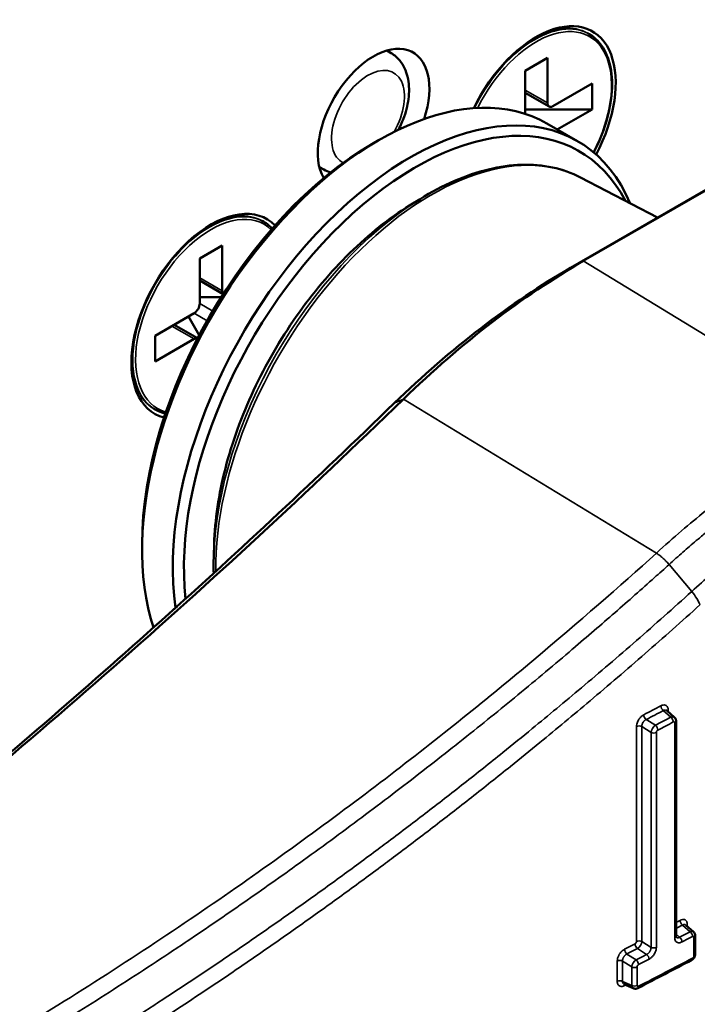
# Model space of a CAD drawing. Header units: millimetres. Extents: x 38 to 2514, y 38 to 1622.
# Tile 284 of 310: x 1727 to 1744, y 1253 to 1278. Entities that reach past the tile are written whole.
import ezdxf

# ---------------------------------------------------------------- set-up
doc = ezdxf.new("R2010")
doc.units = ezdxf.units.MM
doc.header["$LTSCALE"] = 7.692308
doc.layers.add('Visible (ISO)', color=7, linetype='Continuous', lineweight=50)
doc.layers.add('Visible Narrow (ISO)', color=7, linetype='Continuous', lineweight=35)

msp = doc.modelspace()

# ---------------------------------------------------------------- linework, layer by layer
at = {"layer": 'Visible (ISO)'}
for p, q in [((1740.9921, 1277.1681), (1741.0274, 1277.1477)), ((1736.0079, 1276.6645), (1735.8999, 1276.73)), ((1739.4049, 1276.2154), (1739.9706, 1276.542)), ((1739.9706, 1275.3989), (1739.9706, 1276.542)), ((1739.4049, 1275.1246), (1739.4049, 1276.2154)), ((1740.1121, 1275.3172), (1741.102, 1275.8888)), ((1741.102, 1275.8888), (1741.102, 1275.2356)), ((1740.0121, 1275.3073), (1739.4049, 1275.6578)), ((1739.4049, 1275.2356), (1741.102, 1275.2356)), ((1740.2206, 1274.7267), (1741.102, 1275.2356)), ((1739.9542, 1274.8805), (1740.732, 1274.4315)), ((1735.5628, 1274.3779), (1735.7042, 1274.4596)), ((1734.3001, 1273.7064), (1734.1893, 1273.7672)), ((1740.8076, 1273.5086), (1742.7628, 1272.4886)), ((1740.8808, 1271.3894), (1744.5278, 1273.495)), ((1740.5604, 1271.217), (1744.2074, 1273.3226)), ((1736.4769, 1272.7974), (1736.7406, 1272.9606)), ((1732.7421, 1272.4049), (1732.7774, 1272.3845)), ((1731.1549, 1271.4522), (1731.7206, 1271.7788)), ((1731.7206, 1270.6357), (1731.7206, 1271.7788)), ((1731.1549, 1270.3091), (1731.1549, 1271.4522)), ((1731.7497, 1270.5513), (1731.1549, 1270.8947)), ((1731.1549, 1270.4724), (1731.6997, 1270.4724)), ((1730.0236, 1269.4927), (1731.0135, 1270.0642)), ((1731.1012, 1269.428), (1730.5064, 1269.7714)), ((1731.1445, 1269.5108), (1730.8721, 1269.9825)), ((1730.0236, 1269.4927), (1730.0236, 1268.8395)), ((1730.0236, 1268.8395), (1731.0135, 1269.411)), ((1729.9921, 1267.6418), (1730.0274, 1267.6214)), ((1729.6938, 1264.2125), (1729.6938, 1264.0492)), ((1731.5196, 1264.2111), (1731.5101, 1263.9012)), ((1743.1919, 1259.8116), (1742.9951, 1259.9845)), ((1743.2338, 1254.2621), (1743.2338, 1259.7154)), ((1735.1132, 1257.688), (1735.1132, 1257.6881)), ((1735.6575, 1255.9552), (1735.6575, 1255.9553)), ((1743.6785, 1254.3698), (1743.4808, 1254.5423)), ((1743.7206, 1253.8055), (1743.7206, 1254.2734)), ((1731.6197, 1253.0984), (1731.6198, 1253.0984)), ((1742.149, 1252.9372), (1741.9118, 1253.0428))]:
    msp.add_line(p, q, dxfattribs=at)
for centre, major_axis, ratio, start_param, end_param in [((1739.6878, 1274.7457), (1.425, 2.4682), 0.5773503, 4.7792313, 7.9736861), ((1735.5628, 1274.9494), (-1, -1.7321), 0.5773503, 1.9152346, 5.961755), ((1735.7042, 1267.5193), (4.25, 7.3612), 0.5773503, 0, 2.6677288), ((1736.482, 1267.0703), (4.25, 7.3612), 0.5773503, 5.8743497, 8.7912882), ((1736.6234, 1266.9886), (4.15, 7.188), 0.5773503, 5.932033, 8.7582733), ((1740.1121, 1275.4805), (-0.1, -0.1732), 0.5773503, 5.4977871, 7.0685835), ((1735.5628, 1267.601), (4.15, 7.188), 0.5773503, 0.7853982, 2.3561945), ((1731.4378, 1269.9825), (-1.425, -2.4682), 0.5773503, 2.9858334, 6.4389446), ((1731.8621, 1270.7174), (-0.1, -0.1732), 0.5773503, 5.4977871, 6.1603452), ((1731.0135, 1270.2275), (0.1, 0.1732), 0.5773503, 3.9269908, 5.4977871), ((1731.0135, 1269.2477), (0.1, 0.1732), 0.5773503, 0.1228401, 0.7853982), ((1687.8331, 1267.9276), (-57.5, 0), 0.5773503, 0, 2.4181706), ((1702.1175, 1364.0864), (75.0105, 129.9219), 0.5773503, 4.1104634, 4.2553095), ((1736.4334, 1267.4197), (-0.3482, 0.3588), 0.3605338, 6.2831717, 6.2831924), ((1687.8331, 1266.0496), (-57.5, 0), 0.5773503, 6.2548973, 8.8042781), ((1687.8331, 1266.1721), (-57.35, 0), 0.5773503, 0.0228907, 2.5111221)]:
    msp.add_ellipse(centre, major_axis=major_axis, ratio=ratio, start_param=start_param, end_param=end_param, dxfattribs=at)
for points, knots in [([(1741.1446, 1274.1418), (1741.2575, 1274.3587), (1741.3527, 1274.5831), (1741.5153, 1275.0751), (1741.5735, 1275.3425), (1741.6227, 1275.8498), (1741.6137, 1276.0897), (1741.5279, 1276.5171), (1741.4512, 1276.7048), (1741.2568, 1276.9783), (1741.1502, 1277.0768), (1741.0274, 1277.1477)], [5.5731236, 5.5731236, 5.5731236, 5.5731236, 5.8424885, 5.8424885, 6.1650162, 6.1650162, 6.4880603, 6.4880603, 6.8102134, 6.8102134, 7.0685835, 7.0685835, 7.0685835, 7.0685835]), ([(1736.1955, 1274.72), (1736.2512, 1274.8271), (1736.2994, 1274.9377), (1736.3989, 1275.2194), (1736.4391, 1275.3925), (1736.4718, 1275.735), (1736.4643, 1275.9048), (1736.3884, 1276.2124), (1736.3252, 1276.3528), (1736.1668, 1276.5473), (1736.0922, 1276.6134), (1736.0079, 1276.6645)], [2.4326966, 2.4326966, 2.4326966, 2.4326966, 2.6682783, 2.6682783, 3.0253575, 3.0253575, 3.3858775, 3.3858775, 3.7105599, 3.7105599, 3.9146479, 3.9146479, 3.9146479, 3.9146479]), ([(1736.7406, 1272.9606), (1737.0312, 1273.1406), (1737.3236, 1273.2948), (1737.9051, 1273.5474), (1738.1943, 1273.6458), (1738.7628, 1273.7834), (1739.0422, 1273.8227), (1739.5843, 1273.8395), (1739.8471, 1273.817), (1740.348, 1273.7094), (1740.5861, 1273.6241), (1740.8076, 1273.5086)], [4.67619587, 4.67619587, 4.67619587, 4.67619587, 4.83557508, 4.83557508, 4.99495429, 4.99495429, 5.1543335, 5.1543335, 5.31371271, 5.31371271, 5.47309192, 5.47309192, 5.47309192, 5.47309192]), ([(1736.4769, 1272.7974), (1735.9587, 1272.4765), (1735.4464, 1272.069), (1734.4753, 1271.1169), (1734.0166, 1270.5723), (1733.1914, 1269.3931), (1732.8251, 1268.7586), (1732.2165, 1267.4544), (1731.9742, 1266.7848), (1731.6352, 1265.4677), (1731.5384, 1264.8203), (1731.5196, 1264.2111)], [1.6069894, 1.6069894, 1.6069894, 1.6069894, 1.9066715, 1.9066715, 2.2063535, 2.2063535, 2.5060355, 2.5060355, 2.8057175, 2.8057175, 3.1053995, 3.1053995, 3.1053995, 3.1053995]), ([(1736.3234, 1267.8865), (1737.0563, 1268.5973), (1737.8078, 1269.2496), (1739.3347, 1270.4232), (1740.1074, 1270.9424), (1740.8808, 1271.3894)], [0.000001, 0.000001, 0.000001, 0.000001, 0.32830478, 0.32830478, 0.65660855, 0.65660855, 0.65660855, 0.65660855]), ([(1736.0852, 1267.7785), (1735.1127, 1266.8346), (1734.1355, 1265.9041), (1732.1723, 1264.0711), (1731.1864, 1263.1685), (1729.2066, 1261.3918), (1728.2128, 1260.5178), (1726.2181, 1258.7991), (1725.2173, 1257.9544), (1723.2094, 1256.2951), (1722.2024, 1255.4804), (1721.1927, 1254.6811)], [1.24247755, 1.24247755, 1.24247755, 1.24247755, 1.27144686, 1.27144686, 1.30041617, 1.30041617, 1.32938548, 1.32938548, 1.3583548, 1.3583548, 1.38732394, 1.38732394, 1.38732394, 1.38732394]), ([(1743.1919, 1259.8116), (1743.2017, 1259.8029), (1743.2102, 1259.7925), (1743.2232, 1259.77), (1743.2279, 1259.7576), (1743.2328, 1259.7353), (1743.2338, 1259.7253), (1743.2338, 1259.7154)], [0, 0, 0, 0, 0.004003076, 0.004003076, 0.007984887, 0.007984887, 0.011032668, 0.011032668, 0.011032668, 0.011032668]), ([(1743.2338, 1254.2621), (1743.2338, 1254.2527), (1743.235, 1254.245), (1743.2375, 1254.2353), (1743.2388, 1254.2329), (1743.2396, 1254.2317), (1743.2397, 1254.2315), (1743.2397, 1254.2315)], [0, 0, 0, 0, 0.004587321, 0.004587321, 0.008867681, 0.008867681, 0.010486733, 0.010486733, 0.010486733, 0.010486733]), ([(1743.6785, 1254.3698), (1743.6883, 1254.3612), (1743.6968, 1254.3508), (1743.7098, 1254.3284), (1743.7146, 1254.316), (1743.7196, 1254.2936), (1743.7206, 1254.2835), (1743.7206, 1254.2734)], [0, 0, 0, 0, 0.003999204, 0.003999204, 0.007977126, 0.007977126, 0.01107047, 0.01107047, 0.01107047, 0.01107047]), ([(1743.7206, 1253.8055), (1743.7206, 1253.7892), (1743.7178, 1253.7727), (1743.7077, 1253.7414), (1743.7003, 1253.7262), (1743.6817, 1253.6985), (1743.6704, 1253.6858), (1743.6492, 1253.6682), (1743.64, 1253.662), (1743.6304, 1253.6569)], [0, 0, 0, 0, 0.00499526, 0.00499526, 0.009964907, 0.009964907, 0.014980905, 0.014980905, 0.018329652, 0.018329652, 0.018329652, 0.018329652]), ([(1742.2602, 1252.9423), (1742.2461, 1252.935), (1742.2308, 1252.93), (1742.2004, 1252.9259), (1742.185, 1252.9266), (1742.1631, 1252.9317), (1742.1559, 1252.9341), (1742.149, 1252.9372)], [0, 0, 0, 0, 0.004839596, 0.004839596, 0.009427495, 0.009427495, 0.011735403, 0.011735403, 0.011735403, 0.011735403])]:
    msp.add_open_spline(points, degree=3, knots=knots, dxfattribs=at)
for points in [[(1734.3001, 1273.7064), (1734.3562, 1273.6756), (1734.4159, 1273.6513), (1734.477, 1273.634)], [(1732.9952, 1272.2126), (1732.9302, 1272.2808), (1732.8572, 1272.3385), (1732.7774, 1272.3845)], [(1736.0852, 1267.7785), (1737.5128, 1269.1637), (1739.0425, 1270.3401), (1740.5604, 1271.217)], [(1730.0274, 1267.6214), (1730.1072, 1267.5753), (1730.1936, 1267.541), (1730.2852, 1267.5187)], [(1731.5093, 1263.4688), (1731.5053, 1263.6106), (1731.5056, 1263.7548), (1731.5101, 1263.9012)], [(1742.9946, 1259.985), (1742.9946, 1259.985), (1742.9948, 1259.9847), (1742.9951, 1259.9845)], [(1743.4802, 1254.5429), (1743.4802, 1254.5429), (1743.4805, 1254.5426), (1743.4808, 1254.5423)], [(1743.6304, 1253.6569), (1743.1755, 1253.4177), (1742.7188, 1253.1795), (1742.2602, 1252.9423)], [(1741.9118, 1253.0428), (1741.9115, 1253.0429), (1741.9113, 1253.043), (1741.9113, 1253.043)]]:
    msp.add_open_spline(points, degree=3, dxfattribs=at)
at = {"layer": 'Visible Narrow (ISO)'}
for p, q in [((1739.9706, 1275.3989), (1739.4049, 1275.7255)), ((1740.5648, 1271.2195), (1744.2118, 1273.325)), ((1740.5648, 1271.2195), (1740.8808, 1271.3894)), ((1740.8808, 1271.3894), (1747.4074, 1267.4029)), ((1731.7206, 1270.6357), (1731.1549, 1270.9623)), ((1731.1549, 1270.3091), (1731.4841, 1270.1191)), ((1731.0135, 1270.0642), (1731.3427, 1269.8742)), ((1731.0135, 1269.411), (1730.4478, 1269.7376)), ((1736.1058, 1267.7922), (1736.3234, 1267.8865)), ((1736.3234, 1267.8865), (1742.7336, 1263.9776)), ((1743.0574, 1263.6904), (1743.6302, 1263.0041)), ((1743.0333, 1259.9509), (1743.0333, 1259.9972)), ((1742.7091, 1259.6092), (1742.4764, 1259.7575)), ((1743.1027, 1259.8144), (1742.9101, 1259.9836)), ((1742.2302, 1259.5786), (1742.2302, 1254.1254)), ((1742.598, 1259.4295), (1742.3652, 1259.5778)), ((1742.3652, 1259.5778), (1742.3652, 1254.1246)), ((1743.2009, 1254.2193), (1743.2009, 1259.6726)), ((1742.598, 1259.4295), (1742.598, 1253.9764)), ((1742.7332, 1259.4288), (1742.7332, 1253.9756)), ((1743.5896, 1254.3723), (1743.3962, 1254.5412)), ((1743.5187, 1254.5093), (1743.5187, 1254.555)), ((1743.2338, 1254.3123), (1743.3242, 1254.2329)), ((1742.3652, 1254.1246), (1742.598, 1253.9764)), ((1743.688, 1253.7628), (1743.688, 1254.2307)), ((1742.22, 1253.6586), (1741.9879, 1253.8073)), ((1742.2541, 1253.945), (1742.4869, 1253.7967)), ((1741.7414, 1253.6289), (1741.7414, 1253.1149)), ((1742.1085, 1253.4791), (1741.8765, 1253.6279)), ((1741.8765, 1253.6279), (1741.8765, 1253.1139)), ((1742.1085, 1253.4791), (1742.1085, 1253.0105)), ((1742.2437, 1253.4781), (1742.2437, 1253.0095)), ((1742.1085, 1253.0105), (1741.8765, 1253.1139))]:
    msp.add_line(p, q, dxfattribs=at)
for centre, major_axis, ratio, start_param, end_param in [((1739.6524, 1274.7661), (1.375, 2.3816), 0.5773503, 0, 1.6907658), ((1739.6878, 1274.7457), (1.35, 2.3383), 0.5773503, 4.7891433, 7.9597076), ((1739.6171, 1274.7865), (1.375, 2.3816), 0.5773503, 0, 0.7673777), ((1735.1435, 1275.1915), (0.854, 1.4792), 0.5773503, 6.2708424, 6.4160238), ((1735.4214, 1275.0311), (0.654, 1.1328), 0.5773503, 4.7212134, 9.4750201), ((1737.0339, 1266.7516), (3.8705, 6.7038), 0.5773503, 0.0246952, 2.3682192), ((1735.1435, 1275.1915), (-0.854, -1.4792), 0.5773503, 6.1503468, 6.2955282), ((1731.4024, 1270.003), (1.375, 2.3816), 0.5773503, 0, 3.1415927), ((1736.9371, 1266.8075), (-3.84, -6.651), 0.5773503, 3.9631839, 5.461594), ((1736.6631, 1266.9657), (3.6394, 6.3036), 0.5773503, 0.8215913, 2.3200014), ((1731.4378, 1269.9825), (1.35, 2.3383), 0.5773503, 6.1376099, 9.5703533), ((1731.3671, 1270.0234), (1.375, 2.3816), 0.5773503, 0, 0.7673777), ((1731.3671, 1270.0234), (-1.375, -2.3816), 0.5773503, 5.5158076, 6.2831853), ((1701.8014, 1364.2689), (75.2263, 130.2957), 0.5773503, 4.1104631, 4.2553096), ((1736.4334, 1267.4197), (-0.3482, 0.3588), 0.3605338, 6.1477759, 6.2831646), ((1743.4339, 1262.9204), (-0.4022, 0.4452), 0.3385104, 3.8353339, 4.5964206), ((1608.6371, 1345.7139), (-200, 0.0003), 0.5773491, 2.303513, 2.3064326), ((1742.9159, 1260.0612), (0.0463, -0.0886), 0.5477296, 3.9508836, 5.4340413), ((1743.1005, 1259.9544), (-0.1, 0), 0.5773502, 5.4492693, 5.9310356), ((1742.4822, 1259.8351), (0.0461, -0.0887), 0.5461073, 3.9517408, 5.4354777), ((1609.6471, 1359.1689), (-198.7793, 14.9212), 0.62809, 2.3487322, 2.3516629), ((1643.8191, 1333.6726), (161.5613, 11.7365), 0.6118288, 5.3259093, 5.3289884), ((1743.0967, 1259.6958), (0.0931, 0.1175), 0.6013434, 6.2525371, 7.1535182), ((1743.0969, 1259.7368), (-0.0463, 0.0886), 0.5476536, 3.9502472, 5.4341089), ((1742.2969, 1259.5356), (0.1, 0), 0.5773502, 0.8191955, 2.3022673), ((1742.7035, 1259.4909), (-0.0807, -0.1264), 0.5402151, 3.9567064, 5.5210905), ((1742.7033, 1259.5316), (-0.0461, 0.0887), 0.5461834, 3.952075, 5.43541), ((1608.6371, 1345.5286), (-200.5, 0.0003), 0.5773491, 2.3036504, 2.3062956), ((1743.1338, 1259.7154), (0.1, 0), 0.5773506, 5.4481355, 6.2832035), ((1742.6663, 1259.4717), (-0.1, 0), 0.5773502, 0.8191955, 2.3034008), ((1742.7772, 1263.4368), (-5.4128, -9.3753), 0.5773503, 5.6462673, 5.6462704), ((1742.7763, 1263.4361), (-5.4122, -9.3742), 0.5773503, 5.8882575, 5.8882666), ((1608.6371, 1340.0167), (-200, 0.0003), 0.5773491, 2.3090322, 2.3097146), ((1594.6805, 1364.5715), (214.3657, -28.0499), 0.6259859, 5.5565423, 5.557587), ((1743.4021, 1254.6188), (0.0466, -0.0885), 0.5497746, 3.9492301, 5.4326021), ((1743.5861, 1254.5123), (-0.1, 0), 0.5773502, 5.4525512, 5.9299244), ((1743.1338, 1254.2621), (0.1, 0), 0.5773502, 5.4481359, 6.2831853), ((1587.3874, 1369.9789), (222.1364, -34.5607), 0.6238414, 5.5827281, 5.5843922), ((1608.6371, 1339.8313), (-200.5, 0.0003), 0.5773491, 2.3077871, 2.3095775), ((1743.5836, 1254.2537), (0.0927, 0.1178), 0.5996652, 6.25267, 7.1513333), ((1743.5838, 1254.2947), (-0.0466, 0.0885), 0.5496988, 3.9489924, 5.4326702), ((1743.6206, 1254.2734), (0.1, 0), 0.5773506, 5.4514173, 6.2832036), ((1608.6371, 1340.0167), (-200, 0.0003), 0.5773491, 2.300234, 2.3020196), ((1742.2599, 1254.0226), (0.046, -0.0888), 0.5451101, 3.9527083, 5.4360744), ((1742.2969, 1254.0824), (0.1, 0), 0.5773498, 0.8191959, 2.3022678), ((1742.2597, 1254.0633), (-0.0807, -0.1263), 0.5405454, 0.8155838, 2.3797054), ((1743.3183, 1254.1553), (-0.0464, 0.0886), 0.5487076, 3.9501131, 5.4335576), ((1741.9937, 1253.8849), (0.0459, -0.0889), 0.5441142, 3.9533144, 5.4369463), ((1598.3939, 1361.9391), (210.5735, -24.7428), 0.6275932, 5.5338603, 5.5355811), ((1579.9186, 1375.8039), (229.7595, -41.376), 0.6221759, 5.6021756, 5.6037979), ((1742.4811, 1253.7191), (-0.046, 0.0888), 0.5451881, 3.9523004, 5.436006), ((1742.6663, 1254.0185), (-0.1, 0), 0.5773502, 0.8191955, 2.3034009), ((1743.6206, 1253.8055), (0.1, 0), 0.5773502, 5.4514177, 6.2831853), ((1741.8079, 1253.5858), (0.1, 0), 0.5773502, 0.8159164, 2.2989884), ((1742.2144, 1253.5403), (-0.081, -0.1261), 0.542111, 3.9584235, 5.5228076), ((1742.2142, 1253.581), (-0.0459, 0.0889), 0.5441905, 3.9534622, 5.436879), ((1608.6371, 1339.8313), (-200.5, 0.0003), 0.5773491, 2.3003714, 2.3021595), ((1608.6371, 1339.2818), (200.5, -0.0003), 0.5773491, 5.4419643, 5.4511702), ((1743.5838, 1253.7454), (0.0466, -0.0885), 0.5497708, 6.283185, 7.0879622), ((1742.177, 1253.5212), (-0.1, 0), 0.5773502, 0.8159165, 2.3001218), ((1741.8079, 1253.0718), (0.1, 0), 0.5773502, 0.8159164, 2.2989884), ((1741.9939, 1252.9643), (-0.0459, 0.0888), 0.5436359, 0.4423616, 0.8082571), ((1608.6371, 1339.0965), (200, -0.0003), 0.5773491, 5.4418279, 5.4420233), ((1742.177, 1253.0526), (-0.1, 0), 0.5773506, 0.8159161, 2.3001215), ((1742.2144, 1253.072), (-0.068, -0.1336), 0.6089457, 5.4678878, 6.3144818), ((1742.2142, 1253.0311), (0.0459, -0.0888), 0.5437259, 6.2831784, 7.0945632)]:
    msp.add_ellipse(centre, major_axis=major_axis, ratio=ratio, start_param=start_param, end_param=end_param, dxfattribs=at)
for points, knots in [([(1736.1058, 1267.7922), (1736.2343, 1267.9169), (1736.3616, 1268.038), (1736.6163, 1268.2757), (1736.7436, 1268.3922), (1736.9138, 1268.545), (1736.9586, 1268.5849), (1737.0924, 1268.7033), (1737.1804, 1268.7801), (1737.3556, 1268.931), (1737.4428, 1269.005), (1737.6171, 1269.1509), (1737.7042, 1269.2228), (1737.8084, 1269.3076), (1737.8254, 1269.3214), (1737.9436, 1269.417), (1738.0448, 1269.4976), (1738.2475, 1269.6562), (1738.3491, 1269.7344), (1738.528, 1269.8696), (1738.6049, 1269.927), (1738.786, 1270.0602), (1738.8907, 1270.1359), (1739.1009, 1270.285), (1739.2065, 1270.3584), (1739.4006, 1270.4908), (1739.4884, 1270.5498), (1739.7388, 1270.7151), (1739.9046, 1270.8212), (1740.2344, 1271.0251), (1740.3979, 1271.123), (1740.5648, 1271.2195)], [0.00000121, 0.00000121, 0.00000121, 0.00000121, 0.08342029, 0.08342029, 0.16911888, 0.16911888, 0.2, 0.2, 0.26195337, 0.26195337, 0.32453196, 0.32453196, 0.38762736, 0.38762736, 0.4, 0.4, 0.4731685, 0.4731685, 0.54582337, 0.54582337, 0.6, 0.6, 0.67220461, 0.67220461, 0.74294926, 0.74294926, 0.8, 0.8, 0.90307022, 0.90307022, 1, 1, 1, 1]), ([(1742.7336, 1263.9776), (1742.9531, 1264.1768), (1743.1671, 1264.3653), (1743.3725, 1264.5415), (1743.5779, 1264.7176), (1743.7746, 1264.8816), (1743.9707, 1265.0408), (1744.1667, 1265.2001), (1744.3621, 1265.3546), (1744.5632, 1265.509), (1744.7507, 1265.6531), (1744.9431, 1265.7972), (1745.1436, 1265.9428), (1745.1581, 1265.9533), (1745.1725, 1265.9638), (1745.1871, 1265.9743), (1745.4033, 1266.1307), (1745.6292, 1266.289), (1745.8655, 1266.4484), (1746.1018, 1266.6077), (1746.3484, 1266.7681), (1746.6055, 1266.9278), (1746.8626, 1267.0876), (1747.1301, 1267.2467), (1747.4074, 1267.4029)], [0, 0, 0, 0, 0.1428571, 0.1428571, 0.1428571, 0.2857143, 0.2857143, 0.2857143, 0.4285714, 0.4285714, 0.4285714, 0.5618273, 0.5618273, 0.5618273, 0.5714286, 0.5714286, 0.5714286, 0.7142857, 0.7142857, 0.7142857, 0.8571429, 0.8571429, 0.8571429, 1, 1, 1, 1]), ([(1743.0574, 1263.6904), (1743.174, 1263.796), (1743.2893, 1263.8988), (1743.5188, 1264.1004), (1743.6329, 1264.199), (1743.7609, 1264.3082), (1743.7773, 1264.3221), (1743.7936, 1264.3359), (1743.873, 1264.4033), (1743.9511, 1264.4688), (1744.1068, 1264.5981), (1744.1844, 1264.6618), (1744.334, 1264.7833), (1744.406, 1264.8412), (1744.4789, 1264.8993), (1744.4796, 1264.8998), (1744.5651, 1264.9679), (1744.6502, 1265.0349), (1744.8208, 1265.1674), (1744.9062, 1265.2331), (1745.0527, 1265.3442), (1745.1131, 1265.3896), (1745.1749, 1265.4357), (1745.1756, 1265.4361), (1745.2962, 1265.526), (1745.4191, 1265.616), (1745.664, 1265.7919), (1745.7856, 1265.8778), (1745.9185, 1265.9697), (1745.9267, 1265.9754), (1745.9349, 1265.9811), (1746.0753, 1266.078), (1746.2196, 1266.1754), (1746.4996, 1266.36), (1746.6352, 1266.4475), (1746.7739, 1266.5348), (1746.9229, 1266.6287), (1747.0748, 1266.722), (1747.3821, 1266.9055), (1747.5378, 1266.9959), (1747.6967, 1267.0853), (1747.6972, 1267.0856)], [0, 0, 0, 0, 0.0767177, 0.0767177, 0.1551425, 0.1551425, 0.1666667, 0.1666667, 0.1666667, 0.2228032, 0.2228032, 0.2797098, 0.2797098, 0.3328142, 0.3328142, 0.3333333, 0.3333333, 0.3956964, 0.3956964, 0.4571519, 0.4571519, 0.4995453, 0.4995453, 0.5, 0.5, 0.5831371, 0.5831371, 0.6615162, 0.6615162, 0.6666667, 0.6666667, 0.6666667, 0.7546371, 0.7546371, 0.8330007, 0.8333333, 0.8333333, 0.9175396, 0.9175396, 0.9997375, 1, 1, 1, 1]), ([(1748.1357, 1266.2945), (1748.1356, 1266.2945), (1748.1356, 1266.2945), (1747.9973, 1266.2166), (1747.8607, 1266.1376), (1747.5897, 1265.9769), (1747.4553, 1265.8951), (1747.2833, 1265.788), (1747.2432, 1265.7629), (1747.1108, 1265.6793), (1747.0197, 1265.6209), (1746.8387, 1265.503), (1746.7488, 1265.4435), (1746.5696, 1265.3231), (1746.4802, 1265.2622), (1746.3748, 1265.1893), (1746.3586, 1265.178), (1746.239, 1265.0949), (1746.1358, 1265.022), (1745.9294, 1264.8738), (1745.8264, 1264.7987), (1745.6461, 1264.6651), (1745.5691, 1264.6074), (1745.3877, 1264.4699), (1745.2827, 1264.389), (1745.0724, 1264.2246), (1744.9671, 1264.141), (1744.7741, 1263.9854), (1744.6869, 1263.9142), (1744.4437, 1263.7132), (1744.2853, 1263.5795), (1743.9622, 1263.3005), (1743.7976, 1263.1553), (1743.6302, 1263.0041)], [0.00000025, 0.00000025, 0.00000025, 0.00000025, 0.00000047, 0.00000047, 0.08583696, 0.08583696, 0.17320526, 0.17320526, 0.2, 0.2, 0.26224799, 0.26224799, 0.32512408, 0.32512408, 0.38848819, 0.38848819, 0.4, 0.4, 0.4734124, 0.4734124, 0.54626118, 0.54626118, 0.6, 0.6, 0.67221151, 0.67221151, 0.74292193, 0.74292193, 0.8, 0.8, 0.89999408, 0.89999408, 1, 1, 1, 1]), ([(1726.6017, 1251.9216), (1728.322, 1252.967), (1729.9477, 1254.0235), (1731.4921, 1255.085), (1733.0366, 1256.1465), (1734.4996, 1257.2134), (1735.8615, 1258.2554), (1737.2235, 1259.2974), (1738.4843, 1260.3144), (1739.6294, 1261.2745), (1740.7746, 1262.2345), (1741.8041, 1263.1374), (1742.7336, 1263.9776)], [0, 0, 0, 0, 0.25, 0.25, 0.25, 0.5, 0.5, 0.5, 0.75, 0.75, 0.75, 1, 1, 1, 1]), ([(1742.7336, 1263.9776), (1742.7545, 1263.9644), (1742.7758, 1263.9497), (1742.7973, 1263.9339), (1742.8124, 1263.9227), (1742.8277, 1263.911), (1742.843, 1263.8987), (1742.865, 1263.881), (1742.887, 1263.8622), (1742.9088, 1263.8425), (1742.9237, 1263.829), (1742.9386, 1263.8151), (1742.9532, 1263.8008), (1742.9745, 1263.7801), (1742.9954, 1263.7587), (1743.0158, 1263.7368), (1743.03, 1263.7215), (1743.0438, 1263.706), (1743.0574, 1263.6904)], [0, 0, 0, 0, 0.19557906, 0.19557906, 0.19557906, 0.33333333, 0.33333333, 0.33333333, 0.53122302, 0.53122302, 0.53122302, 0.66666667, 0.66666667, 0.66666667, 0.863166, 0.863166, 0.863166, 1, 1, 1, 1]), ([(1726.8752, 1251.6014), (1727.4755, 1251.9662), (1728.0648, 1252.3327), (1729.2306, 1253.0735), (1729.8068, 1253.4479), (1730.5292, 1253.9274), (1730.6849, 1254.0313), (1731.3245, 1254.4607), (1731.8015, 1254.7869), (1732.7497, 1255.4462), (1733.2204, 1255.7795), (1733.9505, 1256.305), (1734.2158, 1256.4979), (1735.0093, 1257.0803), (1735.5275, 1257.4683), (1736.5587, 1258.2545), (1737.0704, 1258.6523), (1737.628, 1259.0935), (1737.6889, 1259.1418), (1738.226, 1259.5687), (1738.6879, 1259.9423), (1739.6139, 1260.7032), (1740.0756, 1261.0895), (1740.5521, 1261.4943), (1740.5849, 1261.5223), (1740.9844, 1261.8625), (1741.3385, 1262.1682), (1742.0275, 1262.7703), (1742.3622, 1263.0665), (1742.8108, 1263.4681), (1742.935, 1263.5798), (1743.0574, 1263.6904)], [0, 0, 0, 0, 0.08715052, 0.08715052, 0.17555604, 0.17555604, 0.2, 0.2, 0.27645612, 0.27645612, 0.35457877, 0.35457877, 0.4, 0.4, 0.49207236, 0.49207236, 0.5881525, 0.5881525, 0.6, 0.6, 0.69292484, 0.69292484, 0.7925989, 0.7925989, 0.8, 0.8, 0.882926, 0.882926, 0.96711635, 0.96711635, 1, 1, 1, 1]), ([(1743.6302, 1263.0041), (1743.1629, 1262.5824), (1742.6972, 1262.1692), (1742.2339, 1261.7648), (1741.7638, 1261.3545), (1741.2963, 1260.9533), (1740.8321, 1260.5614), (1740.4137, 1260.2082), (1739.9981, 1259.8625), (1739.5859, 1259.5246), (1739.3366, 1259.3203), (1739.0886, 1259.1188), (1738.8415, 1258.9198), (1738.5115, 1258.6541), (1738.1832, 1258.3929), (1737.8557, 1258.1355), (1737.5264, 1257.8766), (1737.1981, 1257.6216), (1736.8698, 1257.3696), (1736.5401, 1257.1164), (1736.2105, 1256.8663), (1735.8801, 1256.6187), (1735.814, 1256.5691), (1735.7479, 1256.5196), (1735.6817, 1256.4702), (1735.3563, 1256.2274), (1735.0301, 1255.9868), (1734.702, 1255.7477), (1734.5388, 1255.6287), (1734.3752, 1255.5101), (1734.211, 1255.3919), (1733.8827, 1255.1554), (1733.5522, 1254.9202), (1733.2186, 1254.6857), (1732.888, 1254.4533), (1732.5544, 1254.2216), (1732.2167, 1253.99), (1732.0413, 1253.8697), (1731.8649, 1253.7495), (1731.6872, 1253.6292), (1731.2179, 1253.3116), (1730.7403, 1252.9937), (1730.2549, 1252.6764), (1729.9444, 1252.4734), (1729.6307, 1252.2707), (1729.3141, 1252.0684), (1728.8308, 1251.7598), (1728.3406, 1251.4522), (1727.8439, 1251.1464), (1727.6739, 1251.0417), (1727.5031, 1250.9372), (1727.3315, 1250.8329)], [0.00000123, 0.00000123, 0.00000123, 0.00000123, 0.08536493, 0.08536493, 0.08536493, 0.17195532, 0.17195532, 0.17195532, 0.25, 0.25, 0.25, 0.29719251, 0.29719251, 0.29719251, 0.36021978, 0.36021978, 0.36021978, 0.42359433, 0.42359433, 0.42359433, 0.48725796, 0.48725796, 0.48725796, 0.5, 0.5, 0.5, 0.56264979, 0.56264979, 0.56264979, 0.59382524, 0.59382524, 0.59382524, 0.65615063, 0.65615063, 0.65615063, 0.71791419, 0.71791419, 0.71791419, 0.75, 0.75, 0.75, 0.83474361, 0.83474361, 0.83474361, 0.88895364, 0.88895364, 0.88895364, 0.97167633, 0.97167633, 0.97167633, 1, 1, 1, 1]), ([(1743.8396, 1262.6651), (1743.3746, 1262.2456), (1742.9112, 1261.8344), (1742.45, 1261.4318), (1741.982, 1261.0231), (1741.5164, 1260.6234), (1741.0541, 1260.2329), (1740.6267, 1259.8719), (1740.2022, 1259.5188), (1739.7812, 1259.1737), (1739.5312, 1258.9689), (1739.2825, 1258.7669), (1739.0348, 1258.5674), (1738.7042, 1258.3013), (1738.3754, 1258.0396), (1738.0474, 1257.7817), (1737.7176, 1257.5224), (1737.3887, 1257.2669), (1737.06, 1257.0144), (1736.7297, 1256.7608), (1736.3996, 1256.5103), (1736.0687, 1256.2622), (1736.0005, 1256.211), (1735.9322, 1256.1599), (1735.8639, 1256.1089), (1735.538, 1255.8657), (1735.2112, 1255.6247), (1734.8827, 1255.3852), (1734.7185, 1255.2656), (1734.5539, 1255.1463), (1734.3888, 1255.0273), (1734.06, 1254.7905), (1733.729, 1254.5549), (1733.3949, 1254.32), (1733.0639, 1254.0872), (1732.7298, 1253.8551), (1732.3917, 1253.6231), (1732.2142, 1253.5013), (1732.0356, 1253.3796), (1731.8557, 1253.2578), (1731.3827, 1252.9375), (1730.9011, 1252.6169), (1730.4117, 1252.2969), (1730.1028, 1252.0949), (1729.7908, 1251.8932), (1729.4758, 1251.6919), (1728.989, 1251.3809), (1728.4951, 1251.071), (1727.9947, 1250.7628), (1727.8252, 1250.6584), (1727.6549, 1250.5542), (1727.484, 1250.4503)], [0.00000004, 0.00000004, 0.00000004, 0.00000004, 0.08465358, 0.08465358, 0.08465358, 0.17057263, 0.17057263, 0.17057263, 0.25, 0.25, 0.25, 0.29715534, 0.29715534, 0.29715534, 0.36007137, 0.36007137, 0.36007137, 0.42333727, 0.42333727, 0.42333727, 0.48688902, 0.48688902, 0.48688902, 0.5, 0.5, 0.5, 0.56253466, 0.56253466, 0.56253466, 0.59378438, 0.59378438, 0.59378438, 0.65599425, 0.65599425, 0.65599425, 0.71763298, 0.71763298, 0.71763298, 0.75, 0.75, 0.75, 0.83513049, 0.83513049, 0.83513049, 0.8888586, 0.8888586, 0.8888586, 0.97187698, 0.97187698, 0.97187698, 1, 1, 1, 1]), ([(1742.9951, 1259.9845), (1742.9915, 1259.9877), (1742.9874, 1259.9904), (1742.9801, 1259.994), (1742.9772, 1259.9951), (1742.9697, 1259.9972), (1742.9649, 1259.998), (1742.9553, 1259.9984), (1742.9505, 1259.9981), (1742.9401, 1259.9963), (1742.9344, 1259.9947), (1742.9225, 1259.9903), (1742.9164, 1259.9873), (1742.9101, 1259.9836)], [0.50333111, 0.50333111, 0.50333111, 0.50333111, 0.60468825, 0.60468825, 0.66666667, 0.66666667, 0.75521556, 0.75521556, 0.83333333, 0.83333333, 0.91666667, 0.91666667, 1, 1, 1, 1]), ([(1742.4764, 1259.7575), (1742.4713, 1259.7552), (1742.4663, 1259.7526), (1742.4606, 1259.7491), (1742.4598, 1259.7486), (1742.4551, 1259.7457), (1742.4514, 1259.7432), (1742.4458, 1259.7391), (1742.444, 1259.7377), (1742.4374, 1259.7324), (1742.4325, 1259.7281), (1742.4268, 1259.7225), (1742.426, 1259.7217), (1742.4208, 1259.7165), (1742.4164, 1259.7116), (1742.4107, 1259.7047), (1742.4094, 1259.703), (1742.4036, 1259.6955), (1742.3992, 1259.6892), (1742.3938, 1259.6805), (1742.3927, 1259.6786), (1742.3876, 1259.6698), (1742.3839, 1259.6625), (1742.3795, 1259.6523), (1742.3784, 1259.6497), (1742.3747, 1259.64), (1742.3723, 1259.6326), (1742.3694, 1259.6212), (1742.3685, 1259.6175), (1742.3665, 1259.6063), (1742.3655, 1259.5987), (1742.365, 1259.5867), (1742.365, 1259.5822), (1742.3652, 1259.5778)], [0, 0, 0, 0, 0.1066408, 0.1066408, 0.125, 0.125, 0.2089616, 0.2089616, 0.25, 0.25, 0.3572871, 0.3572871, 0.375, 0.375, 0.4707173, 0.4707173, 0.5, 0.5, 0.5982136, 0.5982136, 0.625, 0.625, 0.7190376, 0.7190376, 0.75, 0.75, 0.8344747, 0.8344747, 0.875, 0.875, 0.9541054, 0.9541054, 1, 1, 1, 1]), ([(1743.2009, 1259.6726), (1743.2009, 1259.6767), (1743.2004, 1259.6803), (1743.1994, 1259.6834), (1743.1984, 1259.6865), (1743.197, 1259.6892), (1743.1953, 1259.6912), (1743.1936, 1259.6933), (1743.1917, 1259.6949), (1743.1896, 1259.696), (1743.1875, 1259.6971), (1743.1852, 1259.6979), (1743.1826, 1259.6982), (1743.1801, 1259.6985), (1743.1773, 1259.6984), (1743.1742, 1259.6977), (1743.1711, 1259.6971), (1743.1677, 1259.6959), (1743.164, 1259.6939)], [0.00000038, 0.00000038, 0.00000038, 0.00000038, 0.16666667, 0.16666667, 0.16666667, 0.33333333, 0.33333333, 0.33333333, 0.5, 0.5, 0.5, 0.66666667, 0.66666667, 0.66666667, 0.83333333, 0.83333333, 0.83333333, 1, 1, 1, 1]), ([(1742.7702, 1259.4887), (1742.7679, 1259.4875), (1742.7657, 1259.4861), (1742.7635, 1259.4846), (1742.7622, 1259.4836), (1742.7609, 1259.4826), (1742.7596, 1259.4815), (1742.7572, 1259.4795), (1742.7549, 1259.4772), (1742.7528, 1259.4749), (1742.752, 1259.4741), (1742.7513, 1259.4732), (1742.7506, 1259.4723), (1742.7487, 1259.4701), (1742.747, 1259.4678), (1742.7455, 1259.4655), (1742.7448, 1259.4645), (1742.7442, 1259.4635), (1742.7435, 1259.4624), (1742.7419, 1259.4598), (1742.7405, 1259.4571), (1742.7392, 1259.4543), (1742.7389, 1259.4535), (1742.7385, 1259.4527), (1742.7382, 1259.452), (1742.7372, 1259.4494), (1742.7363, 1259.4469), (1742.7355, 1259.4442), (1742.7352, 1259.4431), (1742.7349, 1259.442), (1742.7346, 1259.4408), (1742.734, 1259.4382), (1742.7336, 1259.4356), (1742.7334, 1259.4329), (1742.7332, 1259.4315), (1742.7332, 1259.4302), (1742.7332, 1259.4288)], [0.00000029, 0.00000029, 0.00000029, 0.00000029, 0.10253607, 0.10253607, 0.10253607, 0.16666667, 0.16666667, 0.16666667, 0.28923596, 0.28923596, 0.28923596, 0.33333333, 0.33333333, 0.33333333, 0.44888429, 0.44888429, 0.44888429, 0.5, 0.5, 0.5, 0.63076806, 0.63076806, 0.63076806, 0.66666667, 0.66666667, 0.66666667, 0.78417675, 0.78417675, 0.78417675, 0.83333333, 0.83333333, 0.83333333, 0.94394659, 0.94394659, 0.94394659, 1, 1, 1, 1]), ([(1743.4808, 1254.5423), (1743.4772, 1254.5455), (1743.4732, 1254.5482), (1743.466, 1254.5516), (1743.4631, 1254.5528), (1743.4556, 1254.5549), (1743.4509, 1254.5557), (1743.4413, 1254.556), (1743.4365, 1254.5557), (1743.4261, 1254.5539), (1743.4204, 1254.5524), (1743.4086, 1254.5478), (1743.4025, 1254.5449), (1743.3962, 1254.5412)], [0.50478481, 0.50478481, 0.50478481, 0.50478481, 0.60469271, 0.60469271, 0.66666667, 0.66666667, 0.75522537, 0.75522537, 0.83333333, 0.83333333, 0.91666667, 0.91666667, 1, 1, 1, 1]), ([(1743.688, 1254.2307), (1743.688, 1254.2349), (1743.6874, 1254.2384), (1743.6865, 1254.2415), (1743.6855, 1254.2446), (1743.6841, 1254.2473), (1743.6824, 1254.2493), (1743.6807, 1254.2514), (1743.6788, 1254.253), (1743.6767, 1254.2541), (1743.6746, 1254.2552), (1743.6723, 1254.2559), (1743.6697, 1254.2563), (1743.6672, 1254.2566), (1743.6644, 1254.2564), (1743.6613, 1254.2558), (1743.6582, 1254.2551), (1743.6548, 1254.254), (1743.6511, 1254.252)], [0.00000038, 0.00000038, 0.00000038, 0.00000038, 0.16666667, 0.16666667, 0.16666667, 0.33333333, 0.33333333, 0.33333333, 0.5, 0.5, 0.5, 0.66666667, 0.66666667, 0.66666667, 0.83333333, 0.83333333, 0.83333333, 0.99999999, 0.99999999, 0.99999999, 0.99999999]), ([(1742.2302, 1254.1254), (1742.2302, 1254.1229), (1742.2299, 1254.1203), (1742.2296, 1254.1178), (1742.2293, 1254.1162), (1742.229, 1254.1146), (1742.2286, 1254.113), (1742.2279, 1254.11), (1742.2269, 1254.1069), (1742.2258, 1254.104), (1742.2254, 1254.103), (1742.225, 1254.102), (1742.2245, 1254.1009), (1742.2234, 1254.0983), (1742.2221, 1254.0958), (1742.2207, 1254.0934), (1742.2201, 1254.0923), (1742.2195, 1254.0913), (1742.2188, 1254.0902), (1742.2172, 1254.0876), (1742.2154, 1254.0851), (1742.2134, 1254.0827), (1742.2129, 1254.0821), (1742.2124, 1254.0814), (1742.2118, 1254.0808), (1742.21, 1254.0787), (1742.2081, 1254.0767), (1742.206, 1254.0748), (1742.2052, 1254.074), (1742.2043, 1254.0732), (1742.2034, 1254.0724), (1742.2013, 1254.0707), (1742.1991, 1254.0691), (1742.1968, 1254.0676), (1742.1956, 1254.0669), (1742.1944, 1254.0662), (1742.1931, 1254.0655)], [0.00000038, 0.00000038, 0.00000038, 0.00000038, 0.10257181, 0.10257181, 0.10257181, 0.16666667, 0.16666667, 0.16666667, 0.2892472, 0.2892472, 0.2892472, 0.33333333, 0.33333333, 0.33333333, 0.44891535, 0.44891535, 0.44891535, 0.5, 0.5, 0.5, 0.63080476, 0.63080476, 0.63080476, 0.66666667, 0.66666667, 0.66666667, 0.78421587, 0.78421587, 0.78421587, 0.83333333, 0.83333333, 0.83333333, 0.94399001, 0.94399001, 0.94399001, 1, 1, 1, 1]), ([(1743.3242, 1254.2329), (1743.3191, 1254.2299), (1743.3139, 1254.2273), (1743.3067, 1254.2243), (1743.3047, 1254.2235), (1743.299, 1254.2216), (1743.2954, 1254.2206), (1743.2882, 1254.2191), (1743.2846, 1254.2186), (1743.2762, 1254.2181), (1743.2714, 1254.2183), (1743.2639, 1254.2195), (1743.261, 1254.2202), (1743.2536, 1254.2226), (1743.249, 1254.2248), (1743.243, 1254.2289), (1743.2413, 1254.2302), (1743.2396, 1254.2317)], [0, 0, 0, 0, 0.12008666, 0.12008666, 0.16666667, 0.16666667, 0.2512415, 0.2512415, 0.33333333, 0.33333333, 0.437504, 0.437504, 0.5, 0.5, 0.60468826, 0.60468826, 0.64729897, 0.64729897, 0.64729897, 0.64729897]), ([(1741.9879, 1253.8073), (1741.9823, 1253.8048), (1741.9765, 1253.8017), (1741.9686, 1253.7968), (1741.9664, 1253.7954), (1741.9602, 1253.7912), (1741.9562, 1253.7882), (1741.9484, 1253.7819), (1741.9445, 1253.7785), (1741.9357, 1253.77), (1741.9306, 1253.7648), (1741.9227, 1253.7555), (1741.9198, 1253.7518), (1741.9121, 1253.7415), (1741.9075, 1253.7345), (1741.9006, 1253.7228), (1741.8982, 1253.7182), (1741.8926, 1253.7068), (1741.8896, 1253.6998), (1741.8847, 1253.6861), (1741.8827, 1253.6795), (1741.8793, 1253.6655), (1741.878, 1253.658), (1741.8764, 1253.643), (1741.8761, 1253.6354), (1741.8765, 1253.6279)], [0, 0, 0, 0, 0.1199988, 0.1199988, 0.1666667, 0.1666667, 0.251214, 0.251214, 0.3333333, 0.3333333, 0.4374913, 0.4374913, 0.5, 0.5, 0.6046687, 0.6046687, 0.6666667, 0.6666667, 0.7553823, 0.7553823, 0.8333333, 0.8333333, 0.9166693, 0.9166693, 1, 1, 1, 1]), ([(1742.598, 1253.9764), (1742.5983, 1253.9703), (1742.5982, 1253.964), (1742.5975, 1253.9549), (1742.5972, 1253.9523), (1742.5963, 1253.945), (1742.5954, 1253.9402), (1742.5933, 1253.9305), (1742.5921, 1253.9256), (1742.5885, 1253.9141), (1742.5861, 1253.9073), (1742.5813, 1253.8961), (1742.5793, 1253.8919), (1742.5736, 1253.8805), (1742.5694, 1253.8733), (1742.5619, 1253.8619), (1742.5589, 1253.8576), (1742.5512, 1253.8475), (1742.5462, 1253.8417), (1742.536, 1253.831), (1742.531, 1253.8262), (1742.5198, 1253.8167), (1742.5136, 1253.8121), (1742.5007, 1253.8037), (1742.4939, 1253.7999), (1742.4869, 1253.7967)], [0, 0, 0, 0, 0.1200642, 0.1200642, 0.1666667, 0.1666667, 0.2512345, 0.2512345, 0.3333333, 0.3333333, 0.437507, 0.437507, 0.5, 0.5, 0.6046663, 0.6046663, 0.6666667, 0.6666667, 0.7554169, 0.7554169, 0.8333333, 0.8333333, 0.9166898, 0.9166898, 1, 1, 1, 1]), ([(1743.6511, 1253.7026), (1743.6535, 1253.704), (1743.6557, 1253.7054), (1743.6578, 1253.7069), (1743.6591, 1253.7079), (1743.6604, 1253.7089), (1743.6617, 1253.71), (1743.6641, 1253.712), (1743.6664, 1253.7143), (1743.6685, 1253.7166), (1743.6692, 1253.7175), (1743.67, 1253.7183), (1743.6707, 1253.7192), (1743.6725, 1253.7214), (1743.6742, 1253.7237), (1743.6757, 1253.726), (1743.6764, 1253.7271), (1743.6771, 1253.7281), (1743.6777, 1253.7291), (1743.6793, 1253.7318), (1743.6807, 1253.7345), (1743.682, 1253.7373), (1743.6823, 1253.7381), (1743.6826, 1253.7388), (1743.683, 1253.7396), (1743.684, 1253.7421), (1743.6849, 1253.7447), (1743.6857, 1253.7474), (1743.686, 1253.7485), (1743.6863, 1253.7496), (1743.6865, 1253.7508), (1743.6871, 1253.7534), (1743.6876, 1253.756), (1743.6878, 1253.7587), (1743.6879, 1253.76), (1743.688, 1253.7614), (1743.688, 1253.7628)], [0, 0, 0, 0, 0.1025358, 0.1025358, 0.1025358, 0.1666667, 0.1666667, 0.1666667, 0.289236, 0.289236, 0.289236, 0.3333333, 0.3333333, 0.3333333, 0.4488843, 0.4488843, 0.4488843, 0.5, 0.5, 0.5, 0.6307681, 0.6307681, 0.6307681, 0.6666667, 0.6666667, 0.6666667, 0.7841767, 0.7841767, 0.7841767, 0.8333333, 0.8333333, 0.8333333, 0.9439466, 0.9439466, 0.9439466, 1, 1, 1, 1]), ([(1742.2808, 1253.538), (1742.2785, 1253.5368), (1742.2763, 1253.5354), (1742.2741, 1253.5339), (1742.2728, 1253.5329), (1742.2715, 1253.5319), (1742.2702, 1253.5308), (1742.2678, 1253.5288), (1742.2655, 1253.5265), (1742.2634, 1253.5242), (1742.2626, 1253.5234), (1742.2618, 1253.5225), (1742.2611, 1253.5217), (1742.2593, 1253.5194), (1742.2576, 1253.5171), (1742.256, 1253.5148), (1742.2553, 1253.5138), (1742.2547, 1253.5128), (1742.2541, 1253.5117), (1742.2525, 1253.5091), (1742.251, 1253.5064), (1742.2498, 1253.5036), (1742.2494, 1253.5028), (1742.2491, 1253.5021), (1742.2487, 1253.5013), (1742.2477, 1253.4988), (1742.2468, 1253.4962), (1742.246, 1253.4935), (1742.2457, 1253.4924), (1742.2454, 1253.4913), (1742.2451, 1253.4901), (1742.2445, 1253.4876), (1742.2441, 1253.4849), (1742.2439, 1253.4822), (1742.2437, 1253.4809), (1742.2437, 1253.4795), (1742.2437, 1253.4781)], [0.00000033, 0.00000033, 0.00000033, 0.00000033, 0.10253611, 0.10253611, 0.10253611, 0.16666667, 0.16666667, 0.16666667, 0.28923596, 0.28923596, 0.28923596, 0.33333333, 0.33333333, 0.33333333, 0.44888429, 0.44888429, 0.44888429, 0.5, 0.5, 0.5, 0.63076806, 0.63076806, 0.63076806, 0.66666667, 0.66666667, 0.66666667, 0.78417675, 0.78417675, 0.78417675, 0.83333333, 0.83333333, 0.83333333, 0.94394659, 0.94394659, 0.94394659, 1, 1, 1, 1]), ([(1741.8765, 1253.1139), (1741.8762, 1253.1082), (1741.8763, 1253.1025), (1741.877, 1253.095), (1741.8773, 1253.0929), (1741.8782, 1253.0871), (1741.8791, 1253.0835), (1741.8812, 1253.0767), (1741.8825, 1253.0733), (1741.886, 1253.066), (1741.8885, 1253.062), (1741.8933, 1253.0561), (1741.8952, 1253.054), (1741.901, 1253.0488), (1741.9052, 1253.046), (1741.9105, 1253.0434), (1741.9111, 1253.0431), (1741.9118, 1253.0428)], [0, 0, 0, 0, 0.11996924, 0.11996924, 0.16666667, 0.16666667, 0.2511847, 0.2511847, 0.33333333, 0.33333333, 0.43745486, 0.43745486, 0.5, 0.5, 0.60466414, 0.60466414, 0.6177056, 0.6177056, 0.6177056, 0.6177056]), ([(1742.2437, 1253.0095), (1742.2437, 1253.0054), (1742.2442, 1253.0018), (1742.2452, 1252.9987), (1742.2462, 1252.9956), (1742.2476, 1252.9929), (1742.2493, 1252.9909), (1742.251, 1252.9888), (1742.2529, 1252.9872), (1742.2551, 1252.9861), (1742.2572, 1252.9849), (1742.2595, 1252.9842), (1742.2621, 1252.9839), (1742.2647, 1252.9836), (1742.2675, 1252.9837), (1742.2706, 1252.9843), (1742.2737, 1252.9849), (1742.2771, 1252.9861), (1742.2809, 1252.9883)], [0.00000038, 0.00000038, 0.00000038, 0.00000038, 0.16666667, 0.16666667, 0.16666667, 0.33333333, 0.33333333, 0.33333333, 0.5, 0.5, 0.5, 0.66666667, 0.66666667, 0.66666667, 0.83333333, 0.83333333, 0.83333333, 1, 1, 1, 1])]:
    msp.add_open_spline(points, degree=3, knots=knots, dxfattribs=at)
for points in [[(1743.0333, 1259.9972), (1743.0333, 1260.0109), (1743.0308, 1260.0372), (1743.0194, 1260.0721), (1742.9966, 1260.1037), (1742.9612, 1260.1244), (1742.9122, 1260.1284), (1742.8713, 1260.1158), (1742.8488, 1260.104)], [(1742.4153, 1259.878), (1742.406, 1259.8732), (1742.3875, 1259.862), (1742.3611, 1259.8418), (1742.3337, 1259.8159), (1742.3056, 1259.7831), (1742.2778, 1259.7418), (1742.2532, 1259.6927), (1742.2352, 1259.6373), (1742.2302, 1259.5983), (1742.2302, 1259.5786)], [(1743.5187, 1254.555), (1743.5187, 1254.5687), (1743.5161, 1254.5949), (1743.5048, 1254.6299), (1743.4821, 1254.6614), (1743.4467, 1254.682), (1743.3979, 1254.686), (1743.3572, 1254.6733), (1743.3347, 1254.6614)], [(1743.3855, 1254.1125), (1743.3731, 1254.106), (1743.348, 1254.0957), (1743.3109, 1254.0888), (1743.2714, 1254.0932), (1743.2358, 1254.1137), (1743.2088, 1254.1536), (1743.2009, 1254.1944), (1743.2009, 1254.2193)], [(1741.9271, 1253.928), (1741.9146, 1253.9215), (1741.8894, 1253.9057), (1741.852, 1253.8739), (1741.8123, 1253.8283), (1741.7765, 1253.7708), (1741.7493, 1253.7028), (1741.7414, 1253.6537), (1741.7414, 1253.6289)], [(1742.7332, 1253.9756), (1742.7332, 1253.9619), (1742.7306, 1253.933), (1742.7192, 1253.8861), (1742.6963, 1253.8308), (1742.6607, 1253.7731), (1742.6115, 1253.7178), (1742.5705, 1253.6879), (1742.5479, 1253.6761)], [(1741.7414, 1253.1149), (1741.7414, 1253.1012), (1741.7439, 1253.0749), (1741.7555, 1253.0399), (1741.7784, 1253.0082), (1741.8141, 1252.9874), (1741.8635, 1252.9831), (1741.9046, 1252.9956), (1741.9273, 1253.0076)]]:
    msp.add_open_spline(points, degree=3, dxfattribs=at)

doc.saveas('drawing.dxf')
